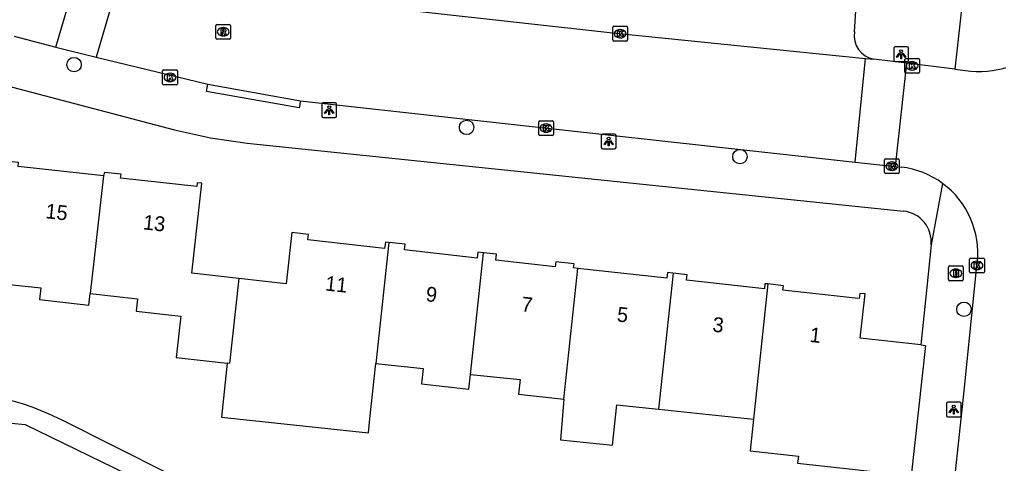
# Model space of a CAD drawing. Extents: x 162026 to 163499, y 387297 to 388169.
# Drawn here: x 162443.5 to 162509.7, y 387925 to 387955.1 of the extents above; entities that cross this region are included whole.
import ezdxf

# ---------------------------------------------------------------- set-up
doc = ezdxf.new("R2010")
doc.units = 0
for name, color, linetype in [('IMGEO_Boom', 7, 'Continuous'), ('IMGEO_Brandkraan', 7, 'Continuous'), ('IMGEO_Kolk', 7, 'Continuous'), ('IMGEO_Lichtpunt', 7, 'Continuous'), ('IMGEO_Pand', 7, 'Continuous'), ('IMGEO_Pand_nummerreeks', 7, 'Continuous'), ('IMGEO_Rijbaan_lokaal_open', 7, 'Continuous'), ('IMGEO_Rioolput', 7, 'Continuous'), ('IMGEO_Voetpad_open', 7, 'Continuous')]:
    doc.layers.add(name, color=color, linetype=linetype)

msp = doc.modelspace()

# ---------------------------------------------------------------- linework, layer by layer
at = {"layer": 'IMGEO_Boom'}
for centre in [(162447.143, 387952.034), (162473.707, 387947.786), (162492.196, 387945.813), (162507.353, 387935.482)]:
    msp.add_circle(centre, 0.489, dxfattribs=at)
at = {"layer": 'IMGEO_Brandkraan'}
for p, q in [((162506.31, 387937.487), (162506.31, 387938.339)), ((162506.385, 387938.413), (162507.237, 387938.413)), ((162506.798, 387938.193), (162506.823, 387938.193)), ((162507.311, 387938.339), (162507.311, 387937.487)), ((162507.237, 387937.413), (162506.385, 387937.413)), ((162506.821, 387937.633), (162506.796, 387937.633))]:
    msp.add_line(p, q, dxfattribs=at)
for points in [[(162506.31, 387937.487), (162506.31, 387938.339)], [(162506.385, 387938.413), (162507.237, 387938.413)], [(162506.658, 387938.113), (162506.658, 387937.713), (162506.871, 387937.713)], [(162506.889, 387938.113), (162506.658, 387938.113)], [(162506.837, 387938.032), (162506.783, 387938.032), (162506.783, 387937.956)], [(162506.783, 387937.956), (162506.836, 387937.956)], [(162506.845, 387937.88), (162506.783, 387937.88), (162506.783, 387937.799)], [(162506.783, 387937.799), (162506.845, 387937.799)], [(162507.311, 387938.339), (162507.311, 387937.487)], [(162507.237, 387937.413), (162506.385, 387937.413)]]:
    msp.add_lwpolyline(points, dxfattribs=at)
for centre, radius, start, end in [((162506.387, 387938.337), 0.0765, 91.55205, 178.44795), ((162506.387, 387938.337), 0.0765, 91.55205, 178.44795), ((162506.838, 387937.994), 0.0379, 267.82845, 90.93552), ((162506.846, 387937.839), 0.0404, 269.87594, 90.50774), ((162506.893, 387937.968), 0.145, 59.4692, 91.53667), ((162506.918, 387938.015), 0.0922, 285.51372, 58.15012), ((162506.923, 387937.823), 0.105, 301.31148, 78.98903), ((162507.235, 387938.337), 0.0765, 1.55205, 88.44795), ((162507.235, 387938.337), 0.0765, 1.55205, 88.44795), ((162506.387, 387937.489), 0.0765, 181.55205, 268.44795), ((162506.387, 387937.489), 0.0765, 181.55205, 268.44795), ((162506.877, 387937.964), 0.251, 268.66757, 293.53466), ((162507.235, 387937.489), 0.0765, 271.55205, 358.44795), ((162507.235, 387937.489), 0.0765, 271.55205, 358.44795)]:
    msp.add_arc(centre, radius, start, end, dxfattribs=at)
for centre, major_axis, ratio, start_param, end_param in [((162506.797, 387937.913), (-0.387, 0.002), 0.722429, 4.712389, 7.853982), ((162506.822, 387937.913), (-0.39, 0.002), 0.717154, 1.570796, 4.712389)]:
    msp.add_ellipse(centre, major_axis=major_axis, ratio=ratio, start_param=start_param, end_param=end_param, dxfattribs=at)
at = {"layer": 'IMGEO_Kolk'}
for p, q in [((162483.593, 387953.704), (162483.593, 387954.556)), ((162483.668, 387954.63), (162484.52, 387954.63)), ((162484.081, 387954.41), (162484.106, 387954.41)), ((162484.594, 387954.556), (162484.594, 387953.704)), ((162484.104, 387953.85), (162484.079, 387953.85)), ((162484.52, 387953.63), (162483.668, 387953.63)), ((162503.349, 387951.523), (162503.349, 387952.375)), ((162503.424, 387952.449), (162504.276, 387952.449)), ((162504.35, 387952.375), (162504.35, 387951.523)), ((162503.837, 387952.229), (162503.862, 387952.229)), ((162453.137, 387950.746), (162453.137, 387951.598)), ((162453.212, 387951.672), (162454.064, 387951.672)), ((162453.625, 387951.452), (162453.65, 387951.452)), ((162454.138, 387951.598), (162454.138, 387950.746)), ((162504.276, 387951.449), (162503.424, 387951.449)), ((162503.86, 387951.669), (162503.835, 387951.669)), ((162454.064, 387950.672), (162453.212, 387950.672)), ((162453.648, 387950.892), (162453.623, 387950.892)), ((162478.583, 387947.316), (162478.583, 387948.168)), ((162478.658, 387948.242), (162479.51, 387948.242)), ((162479.071, 387948.022), (162479.096, 387948.022)), ((162479.584, 387948.168), (162479.584, 387947.316)), ((162479.51, 387947.242), (162478.658, 387947.242)), ((162479.094, 387947.462), (162479.069, 387947.462)), ((162501.975, 387944.741), (162501.975, 387945.593)), ((162502.05, 387945.667), (162502.902, 387945.667)), ((162502.463, 387945.447), (162502.488, 387945.447)), ((162502.976, 387945.593), (162502.976, 387944.741)), ((162502.902, 387944.667), (162502.05, 387944.667)), ((162502.486, 387944.887), (162502.461, 387944.887)), ((162507.734, 387938.021), (162507.734, 387938.873)), ((162507.809, 387938.947), (162508.661, 387938.947)), ((162508.222, 387938.727), (162508.247, 387938.727)), ((162508.735, 387938.873), (162508.735, 387938.021)), ((162508.661, 387937.947), (162507.809, 387937.947)), ((162508.245, 387938.167), (162508.22, 387938.167))]:
    msp.add_line(p, q, dxfattribs=at)
for points in [[(162483.593, 387953.704), (162483.593, 387954.556)], [(162483.668, 387954.63), (162484.52, 387954.63)], [(162483.914, 387954.33), (162484.037, 387954.33), (162484.037, 387954.179), (162484.167, 387954.33), (162484.331, 387954.33), (162484.185, 387954.179), (162484.338, 387953.93), (162484.186, 387953.93), (162484.101, 387954.094), (162484.037, 387954.027), (162484.037, 387953.93), (162483.914, 387953.93), (162483.914, 387954.33)], [(162484.594, 387954.556), (162484.594, 387953.704)], [(162484.52, 387953.63), (162483.668, 387953.63)], [(162503.349, 387951.523), (162503.349, 387952.375)], [(162503.424, 387952.449), (162504.276, 387952.449)], [(162504.35, 387952.375), (162504.35, 387951.523)], [(162503.67, 387952.149), (162503.793, 387952.149), (162503.793, 387951.998), (162503.923, 387952.149), (162504.087, 387952.149), (162503.941, 387951.998), (162504.094, 387951.749), (162503.942, 387951.749), (162503.857, 387951.913), (162503.793, 387951.846), (162503.793, 387951.749), (162503.67, 387951.749), (162503.67, 387952.149)], [(162453.137, 387950.746), (162453.137, 387951.598)], [(162453.212, 387951.672), (162454.064, 387951.672)], [(162453.458, 387951.372), (162453.581, 387951.372), (162453.581, 387951.221), (162453.711, 387951.372), (162453.875, 387951.372), (162453.729, 387951.221), (162453.882, 387950.972), (162453.73, 387950.972), (162453.645, 387951.136), (162453.581, 387951.069), (162453.581, 387950.972), (162453.458, 387950.972), (162453.458, 387951.372)], [(162454.138, 387951.598), (162454.138, 387950.746)], [(162504.276, 387951.449), (162503.424, 387951.449)], [(162454.064, 387950.672), (162453.212, 387950.672)], [(162478.583, 387947.316), (162478.583, 387948.168)], [(162478.658, 387948.242), (162479.51, 387948.242)], [(162478.904, 387947.942), (162479.027, 387947.942), (162479.027, 387947.791), (162479.157, 387947.942), (162479.321, 387947.942), (162479.175, 387947.791), (162479.328, 387947.542), (162479.176, 387947.542), (162479.091, 387947.706), (162479.027, 387947.639), (162479.027, 387947.542), (162478.904, 387947.542), (162478.904, 387947.942)], [(162479.584, 387948.168), (162479.584, 387947.316)], [(162479.51, 387947.242), (162478.658, 387947.242)], [(162501.975, 387944.741), (162501.975, 387945.593)], [(162502.05, 387945.667), (162502.902, 387945.667)], [(162502.296, 387945.367), (162502.419, 387945.367), (162502.419, 387945.216), (162502.549, 387945.367), (162502.713, 387945.367), (162502.567, 387945.216), (162502.72, 387944.967), (162502.568, 387944.967), (162502.483, 387945.131), (162502.419, 387945.064), (162502.419, 387944.967), (162502.296, 387944.967), (162502.296, 387945.367)], [(162502.976, 387945.593), (162502.976, 387944.741)], [(162502.902, 387944.667), (162502.05, 387944.667)], [(162507.734, 387938.021), (162507.734, 387938.873)], [(162507.809, 387938.947), (162508.661, 387938.947)], [(162508.055, 387938.647), (162508.178, 387938.647), (162508.178, 387938.496), (162508.308, 387938.647), (162508.472, 387938.647), (162508.326, 387938.496), (162508.479, 387938.247), (162508.327, 387938.247), (162508.242, 387938.411), (162508.178, 387938.344), (162508.178, 387938.247), (162508.055, 387938.247), (162508.055, 387938.647)], [(162508.735, 387938.873), (162508.735, 387938.021)], [(162508.661, 387937.947), (162507.809, 387937.947)]]:
    msp.add_lwpolyline(points, dxfattribs=at)
for centre, start, end in [((162483.67, 387954.554), 91.55205, 178.44795), ((162483.67, 387954.554), 91.55205, 178.44795), ((162484.518, 387954.554), 1.55205, 88.44795), ((162484.518, 387954.554), 1.55205, 88.44795), ((162483.67, 387953.706), 181.55205, 268.44795), ((162483.67, 387953.706), 181.55205, 268.44795), ((162484.518, 387953.706), 271.55205, 358.44795), ((162484.518, 387953.706), 271.55205, 358.44795), ((162503.426, 387952.373), 91.55205, 178.44795), ((162503.426, 387952.373), 91.55205, 178.44795), ((162504.274, 387952.373), 1.55205, 88.44795), ((162504.274, 387952.373), 1.55205, 88.44795), ((162453.214, 387951.596), 91.55205, 178.44795), ((162453.214, 387951.596), 91.55205, 178.44795), ((162454.062, 387951.596), 1.55205, 88.44795), ((162454.062, 387951.596), 1.55205, 88.44795), ((162503.426, 387951.525), 181.55205, 268.44795), ((162503.426, 387951.525), 181.55205, 268.44795), ((162504.274, 387951.525), 271.55205, 358.44795), ((162504.274, 387951.525), 271.55205, 358.44795), ((162453.214, 387950.748), 181.55205, 268.44795), ((162453.214, 387950.748), 181.55205, 268.44795), ((162454.062, 387950.748), 271.55205, 358.44795), ((162454.062, 387950.748), 271.55205, 358.44795), ((162478.66, 387948.166), 91.55205, 178.44795), ((162478.66, 387948.166), 91.55205, 178.44795), ((162479.508, 387948.166), 1.55205, 88.44795), ((162479.508, 387948.166), 1.55205, 88.44795), ((162478.66, 387947.318), 181.55205, 268.44795), ((162478.66, 387947.318), 181.55205, 268.44795), ((162479.508, 387947.318), 271.55205, 358.44795), ((162479.508, 387947.318), 271.55205, 358.44795), ((162502.052, 387945.591), 91.55205, 178.44795), ((162502.052, 387945.591), 91.55205, 178.44795), ((162502.9, 387945.591), 1.55205, 88.44795), ((162502.9, 387945.591), 1.55205, 88.44795), ((162502.052, 387944.743), 181.55205, 268.44795), ((162502.052, 387944.743), 181.55205, 268.44795), ((162502.9, 387944.743), 271.55205, 358.44795), ((162502.9, 387944.743), 271.55205, 358.44795), ((162507.811, 387938.871), 91.55205, 178.44795), ((162507.811, 387938.871), 91.55205, 178.44795), ((162508.659, 387938.871), 1.55205, 88.44795), ((162508.659, 387938.871), 1.55205, 88.44795), ((162507.811, 387938.023), 181.55205, 268.44795), ((162507.811, 387938.023), 181.55205, 268.44795), ((162508.659, 387938.023), 271.55205, 358.44795), ((162508.659, 387938.023), 271.55205, 358.44795)]:
    msp.add_arc(centre, 0.0765, start, end, dxfattribs=at)
for centre, major_axis, ratio, start_param, end_param in [((162484.08, 387954.13), (-0.387, 0.002), 0.722429, 4.712389, 7.853982), ((162484.105, 387954.13), (-0.39, 0.002), 0.717154, 1.570796, 4.712389), ((162503.836, 387951.949), (-0.387, 0.002), 0.722429, 4.712389, 7.853982), ((162503.861, 387951.949), (-0.39, 0.002), 0.717154, 1.570796, 4.712389), ((162453.624, 387951.172), (-0.387, 0.002), 0.722429, 4.712389, 7.853982), ((162453.649, 387951.172), (-0.39, 0.002), 0.717154, 1.570796, 4.712389), ((162479.07, 387947.742), (-0.387, 0.002), 0.722429, 4.712389, 7.853982), ((162479.095, 387947.742), (-0.39, 0.002), 0.717154, 1.570796, 4.712389), ((162502.462, 387945.167), (-0.387, 0.002), 0.722429, 4.712389, 7.853982), ((162502.487, 387945.167), (-0.39, 0.002), 0.717154, 1.570796, 4.712389), ((162508.221, 387938.447), (-0.387, 0.002), 0.722429, 4.712389, 7.853982), ((162508.246, 387938.447), (-0.39, 0.002), 0.717154, 1.570796, 4.712389)]:
    msp.add_ellipse(centre, major_axis=major_axis, ratio=ratio, start_param=start_param, end_param=end_param, dxfattribs=at)
at = {"layer": 'IMGEO_Lichtpunt'}
for p, q in [((162502.602, 387953.143), (162502.602, 387952.336)), ((162502.602, 387953.143), (162502.602, 387952.336)), ((162503.504, 387953.238), (162502.696, 387953.238)), ((162503.504, 387953.238), (162502.696, 387953.238)), ((162503.598, 387952.336), (162503.598, 387953.143)), ((162503.598, 387952.336), (162503.598, 387953.143)), ((162502.696, 387952.242), (162503.504, 387952.242)), ((162502.696, 387952.242), (162503.504, 387952.242)), ((162463.91, 387949.354), (162463.91, 387948.547)), ((162463.91, 387949.354), (162463.91, 387948.547)), ((162464.812, 387949.449), (162464.004, 387949.449)), ((162464.812, 387949.449), (162464.004, 387949.449)), ((162464.906, 387948.547), (162464.906, 387949.354)), ((162464.906, 387948.547), (162464.906, 387949.354)), ((162464.004, 387948.453), (162464.812, 387948.453)), ((162464.004, 387948.453), (162464.812, 387948.453)), ((162482.817, 387947.238), (162482.817, 387946.431)), ((162482.817, 387947.238), (162482.817, 387946.431)), ((162483.719, 387947.333), (162482.911, 387947.333)), ((162483.719, 387947.333), (162482.911, 387947.333)), ((162483.813, 387946.431), (162483.813, 387947.238)), ((162483.813, 387946.431), (162483.813, 387947.238)), ((162482.911, 387946.337), (162483.719, 387946.337)), ((162482.911, 387946.337), (162483.719, 387946.337)), ((162507.069, 387929.19), (162506.261, 387929.19)), ((162507.069, 387929.19), (162506.261, 387929.19)), ((162506.167, 387929.095), (162506.167, 387928.288)), ((162506.167, 387929.095), (162506.167, 387928.288)), ((162507.163, 387928.288), (162507.163, 387929.095)), ((162507.163, 387928.288), (162507.163, 387929.095)), ((162506.261, 387928.194), (162507.069, 387928.194)), ((162506.261, 387928.194), (162507.069, 387928.194))]:
    msp.add_line(p, q, dxfattribs=at)
for points in [[(162502.976, 387952.807), (162503.015, 387952.779), (162502.827, 387952.517), (162502.789, 387952.544), (162502.976, 387952.807)], [(162503.078, 387952.759), (162503.125, 387952.759), (162503.125, 387952.437), (162503.078, 387952.437), (162503.078, 387952.759)], [(162503.188, 387952.779), (162503.226, 387952.806), (162503.413, 387952.544), (162503.374, 387952.516), (162503.188, 387952.779)], [(162464.284, 387949.018), (162464.323, 387948.99), (162464.135, 387948.728), (162464.097, 387948.755), (162464.284, 387949.018)], [(162464.386, 387948.97), (162464.433, 387948.97), (162464.433, 387948.648), (162464.386, 387948.648), (162464.386, 387948.97)], [(162464.496, 387948.99), (162464.534, 387949.017), (162464.721, 387948.755), (162464.682, 387948.727), (162464.496, 387948.99)], [(162483.191, 387946.902), (162483.23, 387946.874), (162483.042, 387946.612), (162483.004, 387946.639), (162483.191, 387946.902)], [(162483.293, 387946.854), (162483.34, 387946.854), (162483.34, 387946.532), (162483.293, 387946.532), (162483.293, 387946.854)], [(162483.403, 387946.874), (162483.441, 387946.901), (162483.628, 387946.639), (162483.589, 387946.611), (162483.403, 387946.874)], [(162506.541, 387928.759), (162506.58, 387928.731), (162506.392, 387928.469), (162506.354, 387928.496), (162506.541, 387928.759)], [(162506.643, 387928.711), (162506.69, 387928.711), (162506.69, 387928.389), (162506.643, 387928.389), (162506.643, 387928.711)], [(162506.753, 387928.731), (162506.791, 387928.758), (162506.978, 387928.496), (162506.939, 387928.468), (162506.753, 387928.731)]]:
    msp.add_lwpolyline(points, dxfattribs=at)
for centre in [(162503.101, 387952.941), (162464.409, 387949.152), (162483.316, 387947.036), (162506.666, 387928.893)]:
    msp.add_circle(centre, 0.0994, dxfattribs=at)
for centre, start, end in [((162502.696, 387953.143), 90, 180), ((162502.696, 387953.143), 90, 180), ((162503.504, 387953.143), 0, 90), ((162503.504, 387953.143), 0, 90), ((162502.696, 387952.336), 180, 270), ((162502.696, 387952.336), 180, 270), ((162503.504, 387952.336), 270, 0), ((162503.504, 387952.336), 270, 360), ((162464.004, 387949.354), 90, 180), ((162464.004, 387949.354), 90, 180), ((162464.812, 387949.354), 0, 90), ((162464.812, 387949.354), 0, 90), ((162464.004, 387948.547), 180, 270), ((162464.004, 387948.547), 180, 270), ((162464.812, 387948.547), 270, 0), ((162464.812, 387948.547), 270, 360), ((162482.911, 387947.238), 90, 180), ((162482.911, 387947.238), 90, 180), ((162483.719, 387947.238), 0, 90), ((162483.719, 387947.238), 0, 90), ((162482.911, 387946.431), 180, 270), ((162482.911, 387946.431), 180, 270), ((162483.719, 387946.431), 270, 0), ((162483.719, 387946.431), 270, 360), ((162506.261, 387929.095), 90, 180), ((162506.261, 387929.095), 90, 180), ((162507.069, 387929.095), 0, 90), ((162507.069, 387929.095), 0, 90), ((162506.261, 387928.288), 180, 270), ((162506.261, 387928.288), 180, 270), ((162507.069, 387928.288), 270, 0), ((162507.069, 387928.288), 270, 360)]:
    msp.add_arc(centre, 0.0946, start, end, dxfattribs=at)
at = {"layer": 'IMGEO_Pand'}
for points in [[(162449.124, 387944.508), (162443.353, 387945.147), (162443.381, 387945.407), (162442.515, 387945.503), (162442.427, 387944.708), (162439.191, 387945.165)], [(162449.124, 387944.508), (162448.227, 387936.551)], [(162458.302, 387937.559), (162455.117, 387937.912), (162455.792, 387944.01), (162455.474, 387944.046), (162455.445, 387943.787), (162450.29, 387944.358), (162450.32, 387944.621), (162449.202, 387944.745), (162449.124, 387944.508)], [(162468.438, 387940.005), (162468.207, 387940.031), (162468.159, 387939.596), (162462.956, 387940.172), (162462.998, 387940.546), (162461.872, 387940.67), (162461.488, 387937.206), (162458.302, 387937.559)], [(162468.438, 387940.005), (162467.562, 387931.819)], [(162474.852, 387939.308), (162474.473, 387939.35), (162474.428, 387938.947), (162469.511, 387939.491), (162469.555, 387939.882), (162468.438, 387940.005)], [(162473.97, 387931.076), (162474.852, 387939.308)], [(162481.227, 387938.243), (162480.943, 387938.274), (162480.974, 387938.56), (162479.73, 387938.697), (162479.691, 387938.349), (162475.674, 387938.793), (162475.72, 387939.212), (162474.852, 387939.308)], [(162480.28, 387929.4), (162481.227, 387938.243)], [(162487.679, 387937.917), (162487.3, 387937.959), (162487.258, 387937.575), (162481.227, 387938.243)], [(162487.679, 387937.917), (162486.697, 387928.717)], [(162494.092, 387937.19), (162493.893, 387937.212), (162493.855, 387936.872), (162488.588, 387937.455), (162488.627, 387937.812), (162487.679, 387937.917)], [(162438.23, 387936.546), (162441.553, 387936.178), (162441.675, 387937.277), (162444.899, 387936.92), (162444.811, 387936.136), (162448.138, 387935.761), (162448.227, 387936.551)], [(162458.302, 387937.559), (162457.668, 387931.818), (162457.511, 387931.835)], [(162494.092, 387937.19), (162493.111, 387928.036)], [(162504.436, 387933.071), (162500.331, 387933.525), (162500.662, 387936.516), (162500.301, 387936.556), (162500.263, 387936.211), (162500, 387936.241), (162495.105, 387936.782), (162495.138, 387937.074), (162494.092, 387937.19)], [(162448.227, 387936.551), (162451.436, 387936.196), (162451.342, 387935.353), (162454.361, 387935.019), (162454.051, 387932.218), (162454.46, 387932.173), (162457.511, 387931.835)], [(162504.436, 387933.071), (162504.765, 387933.035), (162503.79, 387924.209), (162503.526, 387924.238)], [(162457.511, 387931.835), (162457.119, 387928.173), (162467.058, 387927.11), (162467.159, 387928.054), (162467.449, 387930.764), (162467.562, 387931.819)], [(162467.562, 387931.819), (162470.767, 387931.478), (162470.655, 387930.423), (162473.864, 387930.082), (162473.97, 387931.076)], [(162473.97, 387931.076), (162477.32, 387930.719), (162477.214, 387929.726), (162480.28, 387929.4)], [(162480.28, 387929.4), (162480.051, 387926.645), (162483.567, 387926.272), (162483.859, 387929.019), (162486.697, 387928.717)], [(162486.697, 387928.717), (162493.111, 387928.036)], [(162493.111, 387928.036), (162492.882, 387925.896), (162496.152, 387925.545), (162496.098, 387925.058), (162500, 387924.627), (162503.526, 387924.238)]]:
    msp.add_lwpolyline(points, dxfattribs=at)
at = {"layer": 'IMGEO_Rijbaan_lokaal_open'}
for points in [[(162445.905, 387953.208), (162447.914, 387960.052)], [(162450.622, 387959.34), (162448.627, 387952.545)], [(162458.556, 387957.341), (162462.373, 387956.575), (162470.553, 387955.636), (162483.798, 387954.161), (162500.686, 387952.461)], [(162443.098, 387953.956), (162445.905, 387953.208)], [(162445.905, 387953.208), (162448.627, 387952.545)], [(162448.627, 387952.545), (162456.189, 387950.702)], [(162500, 387945.438), (162500.686, 387952.461)], [(162500.686, 387952.461), (162501.263, 387952.403)], [(162503.468, 387952.133), (162501.263, 387952.403)], [(162503.468, 387952.133), (162502.707, 387945.143)], [(162506.745, 387951.733), (162503.468, 387952.133)], [(162506.745, 387951.733), (162507.816, 387951.602)], [(162456.189, 387950.702), (162462.456, 387949.594)], [(162462.456, 387949.594), (162473.447, 387948.359), (162496.74, 387945.792), (162500, 387945.438)], [(162500, 387945.438), (162502.707, 387945.143)], [(162502.707, 387945.143), (162503.12, 387945.098)], [(162505.438, 387911.817), (162507.361, 387929.958), (162508.255, 387938.641)]]:
    msp.add_lwpolyline(points, dxfattribs=at)
for centre, radius, start, end in [((162508.415, 387957.727), 6.154, 264.41113, 319.21799), ((162502.428, 387939.273), 5.866, 53.5258, 83.22526), ((162502.432, 387939.28), 5.858, 353.7374, 53.51799)]:
    msp.add_arc(centre, radius, start, end, dxfattribs=at)
at = {"layer": 'IMGEO_Rioolput'}
for p, q in [((162456.733, 387953.833), (162456.733, 387954.685)), ((162456.808, 387954.759), (162457.66, 387954.759)), ((162457.221, 387954.539), (162457.246, 387954.539)), ((162457.734, 387954.685), (162457.734, 387953.833)), ((162457.66, 387953.759), (162456.808, 387953.759)), ((162457.244, 387953.979), (162457.219, 387953.979))]:
    msp.add_line(p, q, dxfattribs=at)
for points in [[(162456.733, 387953.833), (162456.733, 387954.685)], [(162456.808, 387954.759), (162457.66, 387954.759)], [(162457.322, 387954.457), (162457.07, 387954.459), (162457.07, 387954.059)], [(162457.248, 387954.378), (162457.194, 387954.378), (162457.194, 387954.297)], [(162457.734, 387954.685), (162457.734, 387953.833)], [(162457.66, 387953.759), (162456.808, 387953.759)], [(162457.07, 387954.059), (162457.194, 387954.059), (162457.194, 387954.221), (162457.205, 387954.221)], [(162457.194, 387954.297), (162457.246, 387954.297)], [(162457.252, 387954.192), (162457.323, 387954.059), (162457.463, 387954.059), (162457.398, 387954.185)]]:
    msp.add_lwpolyline(points, dxfattribs=at)
for centre, radius, start, end in [((162456.81, 387954.683), 0.0765, 91.55205, 178.44795), ((162456.81, 387954.683), 0.0765, 91.55205, 178.44795), ((162457.254, 387954.282), 0.0964, 77.00612, 93.18647), ((162457.268, 387954.339), 0.0378, 276.66336, 79.67722), ((162457.321, 387954.347), 0.109, 350.36119, 89.41601), ((162457.319, 387954.347), 0.112, 277.58423, 350.98172), ((162457.658, 387954.683), 0.0765, 1.55205, 88.44795), ((162457.658, 387954.683), 0.0765, 1.55205, 88.44795), ((162456.81, 387953.835), 0.0765, 181.55205, 268.44795), ((162456.81, 387953.835), 0.0765, 181.55205, 268.44795), ((162457.204, 387954.168), 0.0533, 26.02933, 88.69889), ((162457.23, 387954.486), 0.19, 274.7715, 282.96867), ((162457.303, 387954.132), 0.108, 29.51342, 73.79051), ((162457.658, 387953.835), 0.0765, 271.55205, 358.44795), ((162457.658, 387953.835), 0.0765, 271.55205, 358.44795)]:
    msp.add_arc(centre, radius, start, end, dxfattribs=at)
for centre, major_axis, ratio, start_param, end_param in [((162457.22, 387954.259), (-0.387, 0.002), 0.722429, 4.712389, 7.853982), ((162457.245, 387954.259), (-0.39, 0.002), 0.717154, 1.570796, 4.712389)]:
    msp.add_ellipse(centre, major_axis=major_axis, ratio=ratio, start_param=start_param, end_param=end_param, dxfattribs=at)
at = {"layer": 'IMGEO_Voetpad_open'}
for points in [[(162385.229, 387965.736), (162453.931, 387947.627), (162456.374, 387947.084), (162458.852, 387946.73), (162500, 387942.464), (162503.264, 387942.125)], [(162507.826, 387961.519), (162506.745, 387951.733)], [(162499.948, 387954.258), (162500.144, 387957.501), (162500, 387957.888), (162499.934, 387957.994), (162499.859, 387958.093), (162499.775, 387958.185), (162499.683, 387958.269), (162499.584, 387958.345), (162499.479, 387958.412), (162499.368, 387958.469), (162499.252, 387958.515), (162499.133, 387958.552), (162499.011, 387958.577), (162498.896, 387958.591), (162487.011, 387959.947)], [(162462.456, 387949.594), (162462.373, 387949.101), (162456.106, 387950.209), (162456.189, 387950.702)], [(162505.915, 387943.99), (162505.132, 387939.83)], [(162505.132, 387939.83), (162504.747, 387936.096), (162504.436, 387933.071)], [(162452.707, 387914.299), (162452.427, 387914.332), (162453.507, 387924.369), (162446.336, 387927.972), (162445.457, 387928.385), (162444.385, 387928.824), (162443.646, 387929.073), (162442.716, 387929.353), (162437.481, 387929.887)], [(162442.902, 387927.778), (162443.831, 387927.674), (162451.562, 387923.911)]]:
    msp.add_lwpolyline(points, dxfattribs=at)
for centre, radius, start, end in [((162501.549, 387954), 1.622, 170.82984, 259.83542), ((162503.049, 387940.042), 2.094, 354.17521, 84.11207)]:
    msp.add_arc(centre, radius, start, end, dxfattribs=at)

# ---------------------------------------------------------------- texts
at = {"layer": 'IMGEO_Pand_nummerreeks'}
for s, rotation, p in [('15', 353.68028, (162445.173, 387941.646)), ('13', 353.68028, (162451.776, 387940.894)), ('11', 353.94384, (162464.1, 387936.753)), ('9', 353.94384, (162470.909, 387936.03)), ('7', 353.94384, (162477.374, 387935.344)), ('5', 353.94261, (162483.84, 387934.658)), ('3', 353.94261, (162490.306, 387933.972)), ('1', 353.94384, (162496.884, 387933.274))]:
    msp.add_text(s, height=1, rotation=rotation, dxfattribs=at).set_placement(p)

doc.saveas('drawing.dxf')
